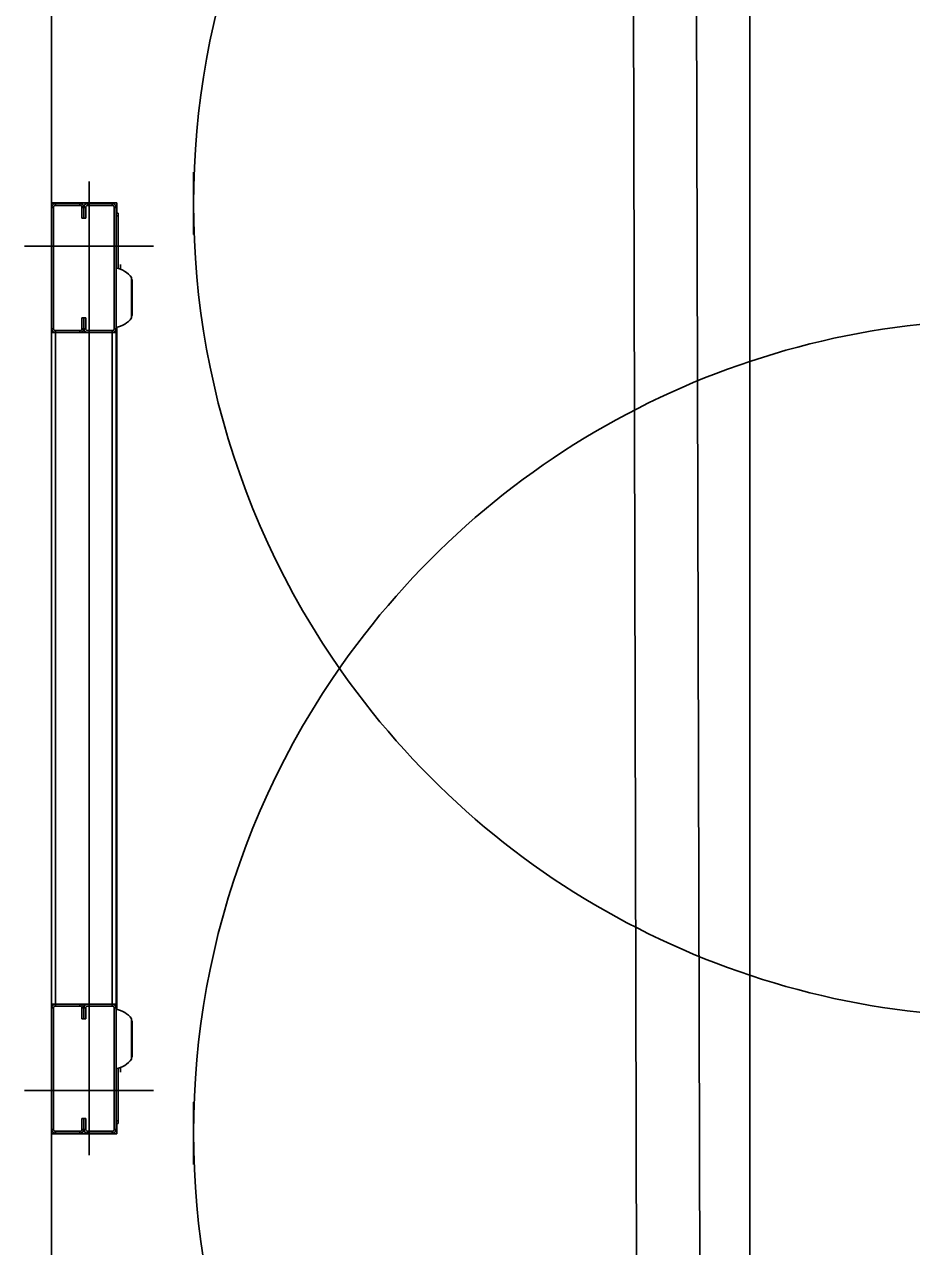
# Model space of a CAD drawing. Extents: x -264205 to -263659, y -1242401 to -1242060.
# Drawn here: x -263909.577 to -263908.924, y -1242206.808 to -1242205.909 of the extents above; entities that cross this region are included whole.
import ezdxf

# ---------------------------------------------------------------- set-up
doc = ezdxf.new("R2010")
doc.units = 0
for name, color, linetype in [('KFA_SO_10-1_PLACHTY', 7, 'Continuous'), ('OBRUBNIKY_KOMUNIKACIE_PROJEKT', 7, 'Continuous'), ('SITUACIA_DSP_2D', 7, 'Continuous')]:
    doc.layers.add(name, color=color, linetype=linetype)

msp = doc.modelspace()

# ---------------------------------------------------------------- linework, layer by layer
at = {"layer": 'KFA_SO_10-1_PLACHTY'}
for p, q in [((-263909.149, -1242196.844), (-263909.08, -1242226.989)), ((-263909.031, -1242226.94), (-263909.097, -1242199.693))]:
    msp.add_line(p, q, dxfattribs=at)
at = {"layer": 'OBRUBNIKY_KOMUNIKACIE_PROJEKT'}
msp.add_line((-263909.04274, -1242227.38224), (-263909.04274, -1242196.33267), dxfattribs=at)
at = {"layer": 'SITUACIA_DSP_2D'}
for p, q in [((-263909.04279, -1242227.38224), (-263909.04279, -1242196.33267)), ((-263909.55658, -1242205.526), (-263909.55658, -1242206.04016)), ((-263909.45208, -1242206.01769), (-263909.45208, -1242206.06358)), ((-263909.52903, -1242206.02448), (-263909.52903, -1242206.38763)), ((-263909.55658, -1242206.04016), (-263909.55658, -1242206.04348)), ((-263909.50861, -1242206.04016), (-263909.55658, -1242206.04016)), ((-263909.55516, -1242206.04348), (-263909.55658, -1242206.04348)), ((-263909.55658, -1242206.04348), (-263909.55658, -1242206.13278)), ((-263909.55516, -1242206.04348), (-263909.55516, -1242206.13278)), ((-263909.55373, -1242206.04063), (-263909.55373, -1242206.04206)), ((-263909.53568, -1242206.04063), (-263909.55373, -1242206.04063)), ((-263909.53568, -1242206.04206), (-263909.55373, -1242206.04206)), ((-263909.53568, -1242206.04206), (-263909.53568, -1242206.04063)), ((-263909.53283, -1242206.04348), (-263909.53426, -1242206.04348)), ((-263909.53426, -1242206.05156), (-263909.53426, -1242206.04348)), ((-263909.53141, -1242206.04348), (-263909.53283, -1242206.04348)), ((-263909.53283, -1242206.04348), (-263909.53283, -1242206.05156)), ((-263909.53283, -1242206.05156), (-263909.53283, -1242206.04348)), ((-263909.53141, -1242206.04348), (-263909.53141, -1242206.05156)), ((-263909.52998, -1242206.04063), (-263909.52998, -1242206.04206)), ((-263909.51193, -1242206.04063), (-263909.52998, -1242206.04063)), ((-263909.51193, -1242206.04206), (-263909.52998, -1242206.04206)), ((-263909.51193, -1242206.04206), (-263909.51193, -1242206.04063)), ((-263909.50908, -1242206.04348), (-263909.51051, -1242206.04348)), ((-263909.51051, -1242206.13278), (-263909.51051, -1242206.04348)), ((-263909.50908, -1242206.13278), (-263909.50908, -1242206.04348)), ((-263909.50861, -1242206.04776), (-263909.50861, -1242206.04016)), ((-263909.53283, -1242206.05156), (-263909.53426, -1242206.05156)), ((-263909.53141, -1242206.05156), (-263909.53283, -1242206.05156)), ((-263909.50908, -1242206.04776), (-263909.50766, -1242206.04776)), ((-263909.50908, -1242206.04966), (-263909.50766, -1242206.04966)), ((-263909.50766, -1242206.04776), (-263909.50766, -1242206.04966)), ((-263909.50766, -1242206.04966), (-263909.50766, -1242206.08846)), ((-263909.57653, -1242206.07198), (-263909.48153, -1242206.07198)), ((-263909.50756, -1242206.08552), (-263909.50756, -1242206.08848)), ((-263909.50661, -1242206.08875), (-263909.50616, -1242206.08875)), ((-263909.50616, -1242206.08875), (-263909.50576, -1242206.08874)), ((-263909.50576, -1242206.0856), (-263909.50576, -1242206.08874)), ((-263909.50576, -1242206.08908), (-263909.50576, -1242206.08874)), ((-263909.49768, -1242206.1249), (-263909.49768, -1242206.09507)), ((-263909.4975, -1242206.09655), (-263909.49768, -1242206.09622)), ((-263909.49737, -1242206.09719), (-263909.4975, -1242206.09655)), ((-263909.49737, -1242206.09719), (-263909.49737, -1242206.12277)), ((-263909.53426, -1242206.13278), (-263909.53426, -1242206.12471)), ((-263909.53426, -1242206.12471), (-263909.53283, -1242206.12471)), ((-263909.53283, -1242206.12471), (-263909.53283, -1242206.13278)), ((-263909.53283, -1242206.12471), (-263909.53141, -1242206.12471)), ((-263909.53283, -1242206.13278), (-263909.53283, -1242206.12471)), ((-263909.53141, -1242206.12471), (-263909.53141, -1242206.13278)), ((-263909.49768, -1242206.12374), (-263909.4975, -1242206.12341)), ((-263909.4975, -1242206.12341), (-263909.49737, -1242206.12277)), ((-263909.55658, -1242206.13278), (-263909.55516, -1242206.13278)), ((-263909.55658, -1242206.13278), (-263909.55658, -1242206.13563)), ((-263909.55373, -1242206.13421), (-263909.55373, -1242206.13563)), ((-263909.55373, -1242206.13421), (-263909.53568, -1242206.13421)), ((-263909.53568, -1242206.13563), (-263909.53568, -1242206.13421)), ((-263909.53426, -1242206.13278), (-263909.53283, -1242206.13278)), ((-263909.53283, -1242206.13278), (-263909.53141, -1242206.13278)), ((-263909.52998, -1242206.13421), (-263909.51193, -1242206.13421)), ((-263909.51193, -1242206.13563), (-263909.51193, -1242206.13421)), ((-263909.51051, -1242206.13278), (-263909.50908, -1242206.13278)), ((-263909.50861, -1242206.38763), (-263909.50861, -1242206.13173)), ((-263909.55658, -1242206.38763), (-263909.55658, -1242206.13563)), ((-263909.55658, -1242206.13563), (-263909.55373, -1242206.13563)), ((-263909.55373, -1242206.38763), (-263909.55373, -1242206.13563)), ((-263909.55373, -1242206.13563), (-263909.54708, -1242206.13563)), ((-263909.55373, -1242206.13563), (-263909.53568, -1242206.13563)), ((-263909.51193, -1242206.13563), (-263909.54138, -1242206.13563)), ((-263909.52998, -1242206.13563), (-263909.51193, -1242206.13563)), ((-263909.51193, -1242206.13563), (-263909.51193, -1242206.38763)), ((-263909.50908, -1242206.13563), (-263909.51193, -1242206.13563)), ((-263909.50908, -1242206.13563), (-263909.50908, -1242206.38763)), ((-263909.55658, -1242206.37763), (-263909.55658, -1242206.62963)), ((-263909.55373, -1242206.37763), (-263909.55373, -1242206.62963)), ((-263909.52903, -1242206.74078), (-263909.52903, -1242206.37763)), ((-263909.51193, -1242206.62963), (-263909.51193, -1242206.37763)), ((-263909.50908, -1242206.62963), (-263909.50908, -1242206.37763)), ((-263909.50861, -1242206.37763), (-263909.50861, -1242206.63353)), ((-263909.55658, -1242206.62963), (-263909.55373, -1242206.62963)), ((-263909.55658, -1242206.63248), (-263909.55658, -1242206.62963)), ((-263909.55373, -1242206.62963), (-263909.54708, -1242206.62963)), ((-263909.55373, -1242206.63106), (-263909.55373, -1242206.62963)), ((-263909.55373, -1242206.62963), (-263909.53568, -1242206.62963)), ((-263909.51193, -1242206.62963), (-263909.54138, -1242206.62963)), ((-263909.53568, -1242206.62963), (-263909.53568, -1242206.63106)), ((-263909.52998, -1242206.62963), (-263909.51193, -1242206.62963)), ((-263909.51193, -1242206.62963), (-263909.51193, -1242206.63106)), ((-263909.50908, -1242206.62963), (-263909.51193, -1242206.62963)), ((-263909.55658, -1242206.63248), (-263909.55516, -1242206.63248)), ((-263909.55658, -1242206.72178), (-263909.55658, -1242206.63248)), ((-263909.55516, -1242206.72178), (-263909.55516, -1242206.63248)), ((-263909.55373, -1242206.63106), (-263909.53568, -1242206.63106)), ((-263909.53426, -1242206.63248), (-263909.53283, -1242206.63248)), ((-263909.53426, -1242206.63248), (-263909.53426, -1242206.64056)), ((-263909.53283, -1242206.63248), (-263909.53141, -1242206.63248)), ((-263909.53283, -1242206.64056), (-263909.53283, -1242206.63248)), ((-263909.53283, -1242206.63248), (-263909.53283, -1242206.64056)), ((-263909.53141, -1242206.64056), (-263909.53141, -1242206.63248)), ((-263909.52998, -1242206.63106), (-263909.51193, -1242206.63106)), ((-263909.51051, -1242206.63248), (-263909.50908, -1242206.63248)), ((-263909.51051, -1242206.63248), (-263909.51051, -1242206.72178)), ((-263909.50908, -1242206.63248), (-263909.50908, -1242206.72178)), ((-263909.53426, -1242206.64056), (-263909.53283, -1242206.64056)), ((-263909.53283, -1242206.64056), (-263909.53141, -1242206.64056)), ((-263909.49768, -1242206.64037), (-263909.49768, -1242206.6702)), ((-263909.49768, -1242206.64152), (-263909.4975, -1242206.64185)), ((-263909.4975, -1242206.64185), (-263909.49737, -1242206.64249)), ((-263909.49737, -1242206.66807), (-263909.49737, -1242206.64249)), ((-263909.4975, -1242206.66871), (-263909.49768, -1242206.66904)), ((-263909.49737, -1242206.66807), (-263909.4975, -1242206.66871)), ((-263909.50766, -1242206.71561), (-263909.50766, -1242206.6768)), ((-263909.50756, -1242206.67974), (-263909.50756, -1242206.67678)), ((-263909.50661, -1242206.67651), (-263909.50616, -1242206.67651)), ((-263909.50616, -1242206.67651), (-263909.50576, -1242206.67652)), ((-263909.50576, -1242206.67618), (-263909.50576, -1242206.67652)), ((-263909.50576, -1242206.67966), (-263909.50576, -1242206.67652)), ((-263909.57653, -1242206.69328), (-263909.48153, -1242206.69328)), ((-263909.45208, -1242206.74757), (-263909.45208, -1242206.70169)), ((-263909.53283, -1242206.71371), (-263909.53426, -1242206.71371)), ((-263909.53426, -1242206.71371), (-263909.53426, -1242206.72178)), ((-263909.53141, -1242206.71371), (-263909.53283, -1242206.71371)), ((-263909.53283, -1242206.72178), (-263909.53283, -1242206.71371)), ((-263909.53283, -1242206.71371), (-263909.53283, -1242206.72178)), ((-263909.53141, -1242206.72178), (-263909.53141, -1242206.71371)), ((-263909.50908, -1242206.71561), (-263909.50766, -1242206.71561)), ((-263909.50908, -1242206.71751), (-263909.50766, -1242206.71751)), ((-263909.50861, -1242206.71751), (-263909.50861, -1242206.7251)), ((-263909.50766, -1242206.71751), (-263909.50766, -1242206.71561)), ((-263909.55516, -1242206.72178), (-263909.55658, -1242206.72178)), ((-263909.55658, -1242206.7251), (-263909.55658, -1242206.72178)), ((-263909.55658, -1242207.23926), (-263909.55658, -1242206.7251)), ((-263909.50861, -1242206.7251), (-263909.55658, -1242206.7251)), ((-263909.55373, -1242206.72463), (-263909.55373, -1242206.72321)), ((-263909.53568, -1242206.72321), (-263909.55373, -1242206.72321)), ((-263909.53568, -1242206.72463), (-263909.55373, -1242206.72463)), ((-263909.53568, -1242206.72321), (-263909.53568, -1242206.72463)), ((-263909.53283, -1242206.72178), (-263909.53426, -1242206.72178)), ((-263909.53141, -1242206.72178), (-263909.53283, -1242206.72178)), ((-263909.52998, -1242206.72463), (-263909.52998, -1242206.72321)), ((-263909.51193, -1242206.72321), (-263909.52998, -1242206.72321)), ((-263909.51193, -1242206.72463), (-263909.52998, -1242206.72463)), ((-263909.51193, -1242206.72321), (-263909.51193, -1242206.72463)), ((-263909.50908, -1242206.72178), (-263909.51051, -1242206.72178))]:
    msp.add_line(p, q, dxfattribs=at)
for centre, radius, start, end in [((-263908.85358, -1242206.04063), 0.5985, 324.56502, 215.43498), ((-263909.55373, -1242206.04348), 0.00285, 90, 180), ((-263909.55373, -1242206.04348), 0.00143, 90, 180), ((-263909.53568, -1242206.04348), 0.00285, 0, 90), ((-263909.53568, -1242206.04348), 0.00143, 0, 90), ((-263909.52998, -1242206.04348), 0.00285, 90, 180), ((-263909.52998, -1242206.04348), 0.00143, 90, 180), ((-263909.51193, -1242206.04348), 0.00285, 0, 90), ((-263909.51193, -1242206.04348), 0.00143, 0, 90), ((-263909.51263, -1242206.1068), 0.019, 38.12879, 79.24413), ((-263909.50756, -1242206.08561), 0.000095, 90, 180), ((-263909.51263, -1242206.11316), 0.019, 280.75587, 321.87121), ((-263908.85358, -1242206.72463), 0.5985, 34.26896, 145.73104), ((-263909.55373, -1242206.13278), 0.00285, 180, 270), ((-263909.55373, -1242206.13278), 0.00143, 180, 270), ((-263909.53568, -1242206.13278), 0.00143, 270, 0), ((-263909.53568, -1242206.13278), 0.00285, 270, 0), ((-263909.52998, -1242206.13278), 0.00285, 180, 270), ((-263909.52998, -1242206.13278), 0.00143, 180, 270), ((-263909.51193, -1242206.13278), 0.00143, 270, 0), ((-263909.51193, -1242206.13278), 0.00285, 270, 0), ((-263908.85358, -1242206.72463), 0.5985, 144.56502, 35.43498), ((-263908.85358, -1242206.04063), 0.5985, 214.26896, 325.73104), ((-263909.55373, -1242206.63248), 0.00285, 90, 180), ((-263909.53568, -1242206.63248), 0.00285, 0, 90), ((-263909.52998, -1242206.63248), 0.00285, 90, 180), ((-263909.51193, -1242206.63248), 0.00285, 0, 90), ((-263909.55373, -1242206.63248), 0.00143, 90, 180), ((-263909.53568, -1242206.63248), 0.00143, 0, 90), ((-263909.52998, -1242206.63248), 0.00143, 90, 180), ((-263909.51193, -1242206.63248), 0.00143, 0, 90), ((-263909.51263, -1242206.6521), 0.019, 38.12879, 79.24413), ((-263909.51263, -1242206.65846), 0.019, 280.75587, 321.87121), ((-263909.50756, -1242206.67965), 0.000095, 180, 270), ((-263909.55373, -1242206.72178), 0.00285, 180, 270), ((-263909.55373, -1242206.72178), 0.00143, 180, 270), ((-263909.53568, -1242206.72178), 0.00285, 270, 0), ((-263909.53568, -1242206.72178), 0.00143, 270, 0), ((-263909.52998, -1242206.72178), 0.00285, 180, 270), ((-263909.52998, -1242206.72178), 0.00143, 180, 270), ((-263909.51193, -1242206.72178), 0.00143, 270, 0), ((-263909.51193, -1242206.72178), 0.00285, 270, 0)]:
    msp.add_arc(centre, radius, start, end, dxfattribs=at)

doc.saveas('drawing.dxf')
